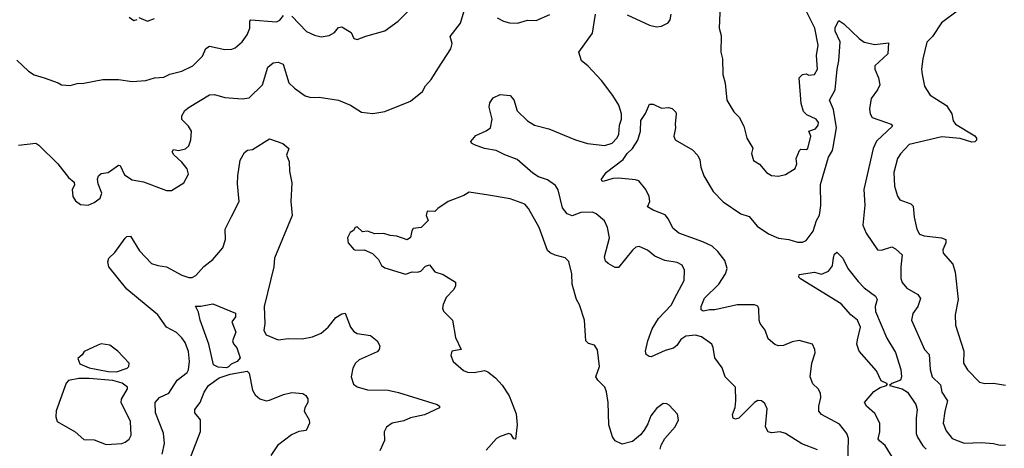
# Model space of a CAD drawing. Extents: x 1839239 to 1929705, y 762242 to 910352.
# Tile 346 of 429: x 1872961 to 1878688, y 902409 to 904904. Entities that reach past the tile are written whole.
import ezdxf

# ---------------------------------------------------------------- set-up
doc = ezdxf.new("R2010")
doc.units = 0

msp = doc.modelspace()

# ---------------------------------------------------------------- linework, layer by layer
at = {"layer": '0CON10XD'}
for points in [[(1872954.2, 904174.2), (1873055, 904184.2), (1873073.2, 904173.2), (1873182, 904065), (1873245, 903986.2), (1873278.3, 903958.3), (1873279.3, 903940.7), (1873266.7, 903915), (1873270, 903875), (1873285, 903850), (1873315, 903827.5), (1873360, 903825), (1873395, 903838.8), (1873430, 903865), (1873438.8, 903895), (1873417.9, 903947.9), (1873414.3, 903975), (1873418.8, 903995), (1873435, 904008), (1873475, 904014), (1873535, 904057.5), (1873546, 904055), (1873570.5, 904000.5), (1873615, 903972.5), (1873680.5, 903960.5), (1873815, 903910), (1873845, 903910), (1873915, 903953.3), (1873943.3, 904005), (1873936.2, 904035), (1873905, 904073.8), (1873857, 904117), (1873847.5, 904135), (1873855, 904147.5), (1873885, 904143.3), (1873925, 904151.2), (1873945, 904170), (1873957.1, 904205), (1873960, 904255), (1873943.8, 904285), (1873905, 904322.5), (1873904, 904345), (1873922, 904375), (1873946, 904395), (1874065, 904465.7), (1874095, 904467.5), (1874155, 904451.1), (1874255, 904442.9), (1874295, 904448), (1874374.2, 904525), (1874405, 904626.7), (1874435, 904652.5), (1874465, 904655.7), (1874494.2, 904644.2), (1874526.8, 904536.8), (1874559.2, 904505), (1874620.9, 904460.9), (1874655, 904450), (1874702.3, 904452.3), (1874815, 904436), (1874885, 904406.7), (1874950, 904365), (1875015, 904358), (1875085, 904368.8), (1875235, 904430), (1875303.8, 904485), (1875321.3, 904518.7), (1875354, 904555), (1875396.5, 904623.5), (1875468.2, 904735), (1875476.5, 904765), (1875465.8, 904805), (1875525.9, 904884.1), (1875557.5, 904995)], [(1877035, 904987.5), (1877029.1, 904855), (1877042, 904812), (1877039.2, 904715), (1877050, 904675), (1877052.1, 904585), (1877063.8, 904535), (1877074.2, 904435), (1877115, 904366.7), (1877145.6, 904335.6), (1877172.9, 904285), (1877191.2, 904215), (1877226.4, 904156.4), (1877218.8, 904125), (1877230, 904085), (1877265, 904062.5), (1877305, 904013.8), (1877335, 903996.2), (1877375, 903993.8), (1877415, 904003.3), (1877472.9, 904037.1), (1877481.2, 904065), (1877477.5, 904095), (1877497.5, 904142.5), (1877505, 904150), (1877535, 904148.5), (1877545.4, 904154.6), (1877563.8, 904225), (1877551.5, 904255), (1877591, 904269), (1877605, 904290.5), (1877607.2, 904305), (1877595, 904324.2), (1877540.3, 904350.3), (1877520.1, 904370.1), (1877506.7, 904415), (1877494.6, 904565.4), (1877515, 904585.6), (1877535, 904587.8), (1877551.8, 904581.8), (1877584.5, 904585.5), (1877602.7, 904615), (1877596.2, 904695), (1877605.9, 904755), (1877587.1, 904855), (1877511.5, 905005)], [(1874545, 904924.5), (1874630, 904835), (1874675, 904814.2), (1874715, 904803.8), (1874762, 904812), (1874791.7, 904828.3), (1874815, 904859.2), (1874835, 904863.1), (1874888.9, 904828.9), (1874904.6, 904794.6), (1874925, 904788), (1874975, 904808.8), (1875085, 904838.8), (1875163.3, 904895), (1875233.3, 904965)], [(1875738.8, 904915), (1875775, 904894.2), (1875810, 904885), (1875857, 904883), (1875915, 904901.4), (1875965, 904900), (1876045, 904934)], [(1876345, 904549.2), (1876265.8, 904635), (1876228.8, 904665), (1876214, 904715), (1876292.5, 904825), (1876310.8, 904935)], [(1876495, 904931.2), (1876625, 904872), (1876665, 904862), (1876695, 904866), (1876734.1, 904885.9), (1876745, 904902.5), (1876751.1, 904935)], [(1878421.3, 904958.7), (1878324, 904886), (1878270, 904805), (1878237.8, 904772.2), (1878213.8, 904676.2), (1878207.5, 904615), (1878210.9, 904585), (1878225, 904517.5), (1878235, 904496.7), (1878258, 904465), (1878295, 904441.4), (1878352, 904405), (1878384, 904355), (1878390.8, 904315), (1878404.2, 904295), (1878516.9, 904226.9), (1878527.5, 904215), (1878526.8, 904203.2), (1878517.1, 904192.9), (1878499.1, 904190.9), (1878432, 904212), (1878325, 904221.6), (1878135, 904176.4), (1878085, 904122.9), (1878067.1, 904095), (1878045.8, 904015), (1878049.6, 903935), (1878066.8, 903876.8), (1878081.2, 903855), (1878145, 903832.9), (1878158.2, 903818.2), (1878164.6, 903755), (1878180.5, 903685), (1878194.4, 903655), (1878222.5, 903645), (1878322.5, 903635), (1878348, 903625), (1878348.1, 903605), (1878331.5, 903565), (1878333.3, 903545), (1878388.6, 903481.4), (1878402.9, 903435), (1878419.5, 903275), (1878403.3, 903185), (1878404.4, 903125), (1878452.5, 902975), (1878451.9, 902905), (1878475, 902865.8), (1878545, 902793.4), (1878575, 902785.4), (1878625, 902788.5), (1878695, 902777.3)], [(1872945, 904668), (1873012.5, 904605), (1873045, 904583.3), (1873102.5, 904565), (1873185, 904536.7), (1873205, 904523.8), (1873255, 904520), (1873295, 904533.3), (1873335, 904534), (1873444.2, 904555.8), (1873535, 904556), (1873615, 904544), (1873695, 904549.2), (1873745, 904565.6), (1873800.2, 904569.8), (1873835, 904586.5), (1873905, 904603.3), (1873968.8, 904635), (1874025, 904691.9), (1874044.7, 904735.3), (1874065, 904750.5), (1874155, 904730), (1874195, 904731.4), (1874215, 904740), (1874255.4, 904774.6), (1874284.5, 904815.5), (1874300, 904855), (1874300, 904895), (1874305, 904902), (1874455, 904890.8), (1874475, 904900.4), (1874495, 904928.1)], [(1873598.1, 904918.1), (1873625, 904898.5), (1873645, 904904.4)], [(1873655, 904916), (1873705, 904895.4), (1873745, 904910.8)], [(1876773.6, 904296.4), (1876776.2, 904275), (1876766.7, 904225), (1876773.3, 904205), (1876875, 904146.2), (1876905, 904112.5), (1876918.3, 904088.3), (1876922.9, 904045), (1876940, 903995), (1876994, 903904), (1877052.7, 903842.7), (1877155, 903774.4), (1877205, 903758.9), (1877251.1, 903701.1), (1877317.4, 903657.4), (1877375, 903631.5), (1877435, 903623.8), (1877485, 903609.2), (1877515, 903609.6), (1877535, 903619.2), (1877576.4, 903673.6), (1877595.9, 903735), (1877613.3, 903766.7), (1877621.9, 903821.9), (1877620, 903945), (1877666.5, 904103.5), (1877688.3, 904141.7), (1877692.4, 904162.4), (1877712.2, 904275), (1877695, 904381.2), (1877671.1, 904435), (1877704.1, 904495.9), (1877715.4, 904615), (1877726.9, 904665), (1877733.1, 904775), (1877703.8, 904836.2), (1877705, 904857.5), (1877725, 904900), (1877755, 904880), (1877843.5, 904793.5), (1877873.3, 904773.3), (1877935, 904760), (1878015, 904770), (1878011.2, 904705), (1877935.5, 904634.5), (1877936.2, 904615), (1877956.8, 904565), (1877963.8, 904525), (1877950.4, 904495), (1877913.3, 904445), (1877904.6, 904384.6), (1877907.3, 904355), (1877919.4, 904335), (1877998, 904308), (1878030, 904295), (1878038, 904285), (1877945, 904196.9), (1877925.3, 904154.7), (1877871.6, 903915), (1877876.7, 903825), (1877865, 903707.5), (1877885, 903661.2), (1877951.2, 903565), (1877975, 903561.9), (1878035, 903580.9), (1878055, 903570.9), (1878093.6, 903535), (1878085.8, 903465), (1878086.9, 903396.9), (1878093.6, 903375), (1878121.8, 903341.8), (1878186, 903305), (1878201.4, 903281.4), (1878185.3, 903234.7), (1878156.3, 903193.7), (1878148.6, 903155), (1878224.4, 902985), (1878252, 902955), (1878257.8, 902867.8), (1878268.2, 902825), (1878317.6, 902777.6), (1878325.5, 902735), (1878358.2, 902685), (1878342, 902625), (1878333.1, 902555), (1878350.4, 902510.4), (1878385, 902466.2), (1878455, 902440), (1878555, 902443.1), (1878625, 902437.5), (1878665, 902427.8), (1878695, 902429.4)], [(1877601.1, 902401.1), (1877511.2, 902435), (1877415, 902495.8), (1877385, 902504.3), (1877335, 902500), (1877314.4, 902504.4), (1877299.4, 902535), (1877308.7, 902638.7), (1877295, 902670), (1877275.9, 902685.9), (1877255, 902687.1), (1877235, 902675.8), (1877145, 902585.5), (1877125, 902578.2), (1877111.1, 902585), (1877107.7, 902605), (1877122.7, 902647.3), (1877126.9, 902685), (1877125.5, 902765), (1877064.2, 902825), (1877048.2, 902878.2), (1877005.5, 902935.5), (1876995, 902996.7), (1876986.5, 903015), (1876927.8, 903057.8), (1876892.1, 903067.9), (1876835, 903061.9), (1876807, 903043), (1876782.8, 903007.2), (1876765, 902991.9), (1876715, 902978.5), (1876635, 902942), (1876622.5, 902942.5), (1876605.7, 902955.7), (1876602.2, 902975), (1876614.6, 903035), (1876640.7, 903105), (1876676, 903164), (1876752.2, 903245), (1876769.6, 903280.4), (1876825.6, 903385), (1876828.6, 903445), (1876813.8, 903475), (1876785, 903491.4), (1876713, 903503), (1876655, 903527.1), (1876613.2, 903563.2), (1876565, 903582.9), (1876545, 903580), (1876525, 903562.9), (1876445, 903462), (1876425, 903461.2), (1876384.3, 903484.3), (1876368.8, 903498.8), (1876363.2, 903523.2), (1876392.2, 903635), (1876380, 903695), (1876362.7, 903732.7), (1876314.3, 903774.3), (1876293, 903783), (1876225, 903781.1), (1876175, 903762.5), (1876145, 903772.9), (1876119.2, 903809.2), (1876093.5, 903913.5), (1876077.8, 903937.8), (1876030.8, 903970.8), (1875978.7, 903988.7), (1875945, 904010), (1875855, 904090.8), (1875783.3, 904116.7), (1875732.4, 904142.4), (1875665, 904154.4), (1875607.5, 904175), (1875590, 904185), (1875586.2, 904195), (1875615, 904229.2), (1875675, 904256), (1875700, 904275), (1875710, 904325), (1875691.2, 904395), (1875695, 904420), (1875715, 904448.8), (1875755, 904468), (1875815, 904462.5), (1875835, 904437.5), (1875854, 904374), (1875914.7, 904314.7), (1875955, 904289.5), (1876038.1, 904268.1), (1876194.6, 904204.6), (1876263.1, 904183.1), (1876365, 904172.4), (1876407.8, 904185), (1876435, 904213.3), (1876446.2, 904235), (1876450.7, 904289.3), (1876461.5, 904325), (1876460.9, 904355), (1876446.6, 904406.6), (1876412.2, 904462.2), (1876345, 904549.2)], [(1877778.3, 902318.3), (1877783.1, 902466.9), (1877771.8, 902495), (1877729.2, 902549.2), (1877626, 902605), (1877609.4, 902625), (1877608.9, 902655), (1877621.4, 902705), (1877619.7, 902729.7), (1877606, 902755), (1877574, 902785), (1877559.2, 902825), (1877568, 902905), (1877588.8, 902965), (1877586.7, 902985), (1877572.5, 903015), (1877495, 903036.2), (1877455, 903029.2), (1877405, 903006.9), (1877375, 903006), (1877352.7, 903012.7), (1877315.7, 903045.7), (1877297, 903097), (1877267.5, 903135), (1877261.9, 903155), (1877261.2, 903221.2), (1877255.6, 903235.6), (1877235, 903244.2), (1877135, 903243.3), (1877005, 903214.5), (1876975, 903215.6), (1876937.5, 903207.5), (1876924.3, 903214.3), (1876924.2, 903235), (1876945, 903282.5), (1877028.8, 903365), (1877066.8, 903425), (1877076, 903455), (1877062.6, 903502.6), (1877022.2, 903555), (1876988.5, 903585), (1876935, 903611.6), (1876795, 903661.8), (1876759.9, 903689.9), (1876735, 903742.2), (1876715, 903768.5), (1876645, 903794.6), (1876613.8, 903815), (1876625.6, 903845), (1876623.3, 903875), (1876603.3, 903915), (1876562, 903965), (1876542.4, 903972.4), (1876445, 903981.2), (1876411.5, 903978.5), (1876355, 903962.2), (1876346.7, 903965), (1876346, 903975), (1876374.3, 904015.7), (1876470.5, 904089.5), (1876493.8, 904125), (1876525.2, 904154.8), (1876556.7, 904203.3), (1876571.9, 904255), (1876575, 904316.2), (1876602.2, 904357.8), (1876625, 904411.2), (1876645, 904411.4), (1876695, 904388), (1876735, 904393.3), (1876756.4, 904386.4), (1876777.5, 904365), (1876780, 904355), (1876773.6, 904296.4)], [(1873789.6, 902375), (1873803.7, 902436.3), (1873798, 902498), (1873751.9, 902615), (1873748.6, 902675), (1873774.7, 902705.3), (1873829.2, 902730.8), (1873877.5, 902805), (1873935, 902850), (1873943.5, 902865), (1873949.5, 902915), (1873943.1, 902973.1), (1873923.6, 903025), (1873905, 903051.9), (1873872.7, 903082.7), (1873814.2, 903115), (1873765, 903186.9), (1873584.4, 903335), (1873479.2, 903465), (1873474.3, 903495), (1873480, 903515), (1873515, 903548.8), (1873575, 903631.2), (1873585, 903641.2), (1873605, 903643.3), (1873658.1, 903558.1), (1873728.1, 903485), (1873765, 903472.7), (1873815, 903466.2), (1873905, 903416.9), (1873945, 903403.6), (1873965, 903403.5), (1873985.8, 903415), (1874032.7, 903467.2), (1874085, 903507.8), (1874142.2, 903575), (1874159.2, 903625), (1874156.9, 903685), (1874191.8, 903755), (1874237.1, 903845), (1874228.3, 903948.3), (1874230.6, 903995), (1874243.2, 904086.8), (1874268.3, 904131.7), (1874286.1, 904143.9), (1874315, 904148.8), (1874415, 904211.2), (1874492.4, 904182.4), (1874526.7, 904155), (1874514, 904115), (1874527.7, 904077.7), (1874531.2, 904021.2), (1874544.2, 903955), (1874537.5, 903845), (1874545.8, 903765), (1874443.5, 903515), (1874438.9, 903465), (1874383.5, 903235), (1874386.4, 903135), (1874380.7, 903095), (1874395, 903069.6), (1874465, 903041.1), (1874525, 903048.5), (1874605, 903046.9), (1874665, 903057.9), (1874715, 903078.9), (1874755.3, 903114.7), (1874799.8, 903170.2), (1874835, 903192.5), (1874855, 903196.2), (1874884.4, 903115), (1874905, 903088), (1874925, 903078), (1875001.2, 903065), (1875041.2, 903035), (1875056.2, 903005), (1875051.9, 902985), (1875039.8, 902970.2), (1874935.8, 902925), (1874914.5, 902905), (1874899.4, 902875), (1874889.4, 902825), (1874902.9, 902782.9), (1874925, 902767.1), (1874985, 902749.6), (1875105, 902747.5), (1875165, 902733.5), (1875390, 902665), (1875403.3, 902655), (1875403.3, 902645), (1875316, 902604), (1875235, 902587.1), (1875195, 902569.5), (1875127.5, 902555), (1875095, 902532), (1875081.9, 902505), (1875082.5, 902455), (1875055.6, 902394.4)], [(1876686.1, 902403.9), (1876693, 902427), (1876714.4, 902465.6), (1876773.8, 902535), (1876793.3, 902575), (1876788.3, 902608.3), (1876739.5, 902659.5), (1876725, 902668.8), (1876705, 902670), (1876665, 902641.2), (1876631.7, 902598.3), (1876615, 902552.5), (1876593.3, 902515), (1876571.7, 902488.3), (1876525, 902448.8), (1876465, 902432.5), (1876425, 902453.3), (1876408.8, 902475), (1876388.6, 902545), (1876384.4, 902675), (1876375, 902737.5), (1876364.2, 902765), (1876324, 902805), (1876312, 902825), (1876334.2, 902885), (1876321.7, 902981.7), (1876305, 903010), (1876269.3, 903019.3), (1876254.2, 903034.2), (1876245.6, 903155), (1876216.9, 903245), (1876199.4, 903275), (1876174.6, 903364.6), (1876172.2, 903425), (1876155.6, 903495.6), (1876135, 903518), (1876075, 903532.5), (1876046.1, 903546.1), (1876030.8, 903560.8), (1875982.3, 903695), (1875921.4, 903805), (1875899.3, 903829.3), (1875815, 903860.8), (1875687.5, 903882.5), (1875575, 903900), (1875545, 903880), (1875452.5, 903845), (1875392.5, 903805), (1875375, 903786.7), (1875331.2, 903788.8), (1875326, 903765), (1875337.5, 903735), (1875296.1, 903693.9), (1875250.7, 903689.3), (1875241.2, 903675), (1875233.6, 903636.4), (1875215, 903622.5), (1875155, 903643.3), (1875117, 903647), (1875079.3, 903659.3), (1875027, 903657), (1874985, 903672.5), (1874955, 903670), (1874925, 903698.8), (1874912.5, 903695), (1874903, 903677), (1874882.5, 903665), (1874867.5, 903635), (1874872.5, 903605), (1874905, 903567.1), (1874915, 903562.5), (1874965, 903564), (1875013.6, 903543.6), (1875048.3, 903508.3), (1875065, 903474), (1875085, 903458.6), (1875205, 903423.3), (1875245, 903436.2), (1875275, 903433.8), (1875295, 903440), (1875321.2, 903468.8), (1875345, 903476.2), (1875375.9, 903435.9), (1875425, 903420), (1875496.1, 903376.1), (1875496.7, 903355), (1875486.1, 903333.9), (1875442.7, 903287.3), (1875424.1, 903245.9), (1875420, 903225), (1875426.4, 903206.4), (1875478.8, 903155), (1875495.8, 903055), (1875530, 902985), (1875475.7, 902974.3), (1875468.3, 902948.3), (1875482, 902915), (1875542.1, 902862.1), (1875565, 902852), (1875605, 902850), (1875665, 902862), (1875685, 902854), (1875729.3, 902819.3), (1875767.5, 902777.5), (1875808.8, 902715), (1875849.3, 902609.3), (1875855.8, 902545.8), (1875845, 902462.5), (1875835, 902463.3), (1875820, 902490), (1875806, 902496), (1875755, 902478.8), (1875734.3, 902465.7), (1875675, 902398.8)], [(1878050.9, 902335), (1877994.8, 902424.8), (1877962, 902452), (1877955.6, 902465), (1877965.4, 902505), (1877964.7, 902555), (1877935, 902611.8), (1877887.1, 902655), (1877874.4, 902675), (1877930.4, 902739.6), (1877966.7, 902763.3), (1878002.5, 902775), (1878010, 902785), (1877972.1, 902802.1), (1877945, 902860.6), (1877843.3, 902975), (1877830.8, 903015), (1877835, 903040), (1877851.1, 903115), (1877834, 903154), (1877796, 903185), (1877740.3, 903250.3), (1877502.5, 903395), (1877493.3, 903405), (1877495, 903420), (1877585, 903434.2), (1877625, 903422.5), (1877665, 903440), (1877688.8, 903471.2), (1877695, 903520), (1877701.2, 903538.8), (1877715, 903550), (1877748.8, 903515), (1877778, 903455), (1877839.1, 903379.1), (1877873.3, 903343.3), (1877938.8, 903295), (1877948.8, 903275), (1877938.1, 903235), (1877939.1, 903205), (1878005, 903050), (1878055, 902966.7), (1878087.3, 902867.3), (1878091.1, 902825), (1878085, 902805.8), (1878034.4, 902785.6), (1878020, 902775), (1878095, 902754.6), (1878125, 902736.4), (1878173.8, 902665), (1878181.9, 902635), (1878175.4, 902585), (1878176.2, 902495), (1878183.1, 902473.1), (1878213.6, 902423.6), (1878234.1, 902404.1)], [(1874165, 902876.9), (1874115, 902881.2), (1874087.5, 902895), (1874061.3, 903015), (1874010.6, 903155), (1874000.9, 903200.9), (1873983.8, 903236.2), (1874015, 903235.7), (1874085, 903249.1), (1874215.6, 903195), (1874216.7, 903175), (1874194.7, 903145), (1874217.8, 903085), (1874199.3, 903035), (1874205, 903018.1), (1874225, 902994), (1874244.5, 902935), (1874226.2, 902915), (1874191.3, 902898.7), (1874175, 902883.1), (1874165, 902876.9)], [(1873525, 902854.6), (1873586.2, 902875), (1873596.2, 902885), (1873598.8, 902905), (1873532.5, 902975), (1873485, 903010), (1873435, 903016.7), (1873415, 903010), (1873337, 902973), (1873325, 902952.5), (1873298.3, 902931.7), (1873311.2, 902901.2), (1873365, 902877.5), (1873475, 902856.7), (1873525, 902854.6)], [(1873465, 902431.2), (1873495, 902434), (1873555, 902437.1), (1873575, 902444.3), (1873597, 902463), (1873609.4, 902485), (1873605, 902564.2), (1873550.7, 902675), (1873553.2, 902695), (1873588.9, 902755), (1873587.8, 902765), (1873558.1, 902788.1), (1873503.7, 902803.7), (1873365, 902815.4), (1873305, 902814.6), (1873245, 902804), (1873231.2, 902788.8), (1873173.2, 902626.8), (1873171.7, 902591.7), (1873178.8, 902565), (1873284.3, 902504.3), (1873335, 902460), (1873395, 902458), (1873465, 902431.2)], [(1873950, 902345), (1874013, 902507), (1874012.7, 902575), (1873979.1, 902615), (1873978.9, 902635), (1874010.8, 902675), (1874034.5, 902735), (1874058.5, 902775), (1874120.9, 902819.1), (1874185, 902841.1), (1874285, 902858.5), (1874295.6, 902845.6), (1874315, 902748), (1874331.3, 902721.3), (1874357, 902697), (1874394.3, 902685.7), (1874415, 902688.5), (1874495, 902723.1), (1874545, 902733.5), (1874608.3, 902728.3), (1874625, 902716.2), (1874636.9, 902696.9), (1874637.4, 902675), (1874620, 902645), (1874616.6, 902625), (1874645.2, 902575), (1874646.1, 902555), (1874626.9, 902513.1), (1874585, 902506.8), (1874543, 902487), (1874461.5, 902425), (1874422.8, 902367.2)]]:
    msp.add_lwpolyline(points, dxfattribs=at)

doc.saveas('drawing.dxf')
